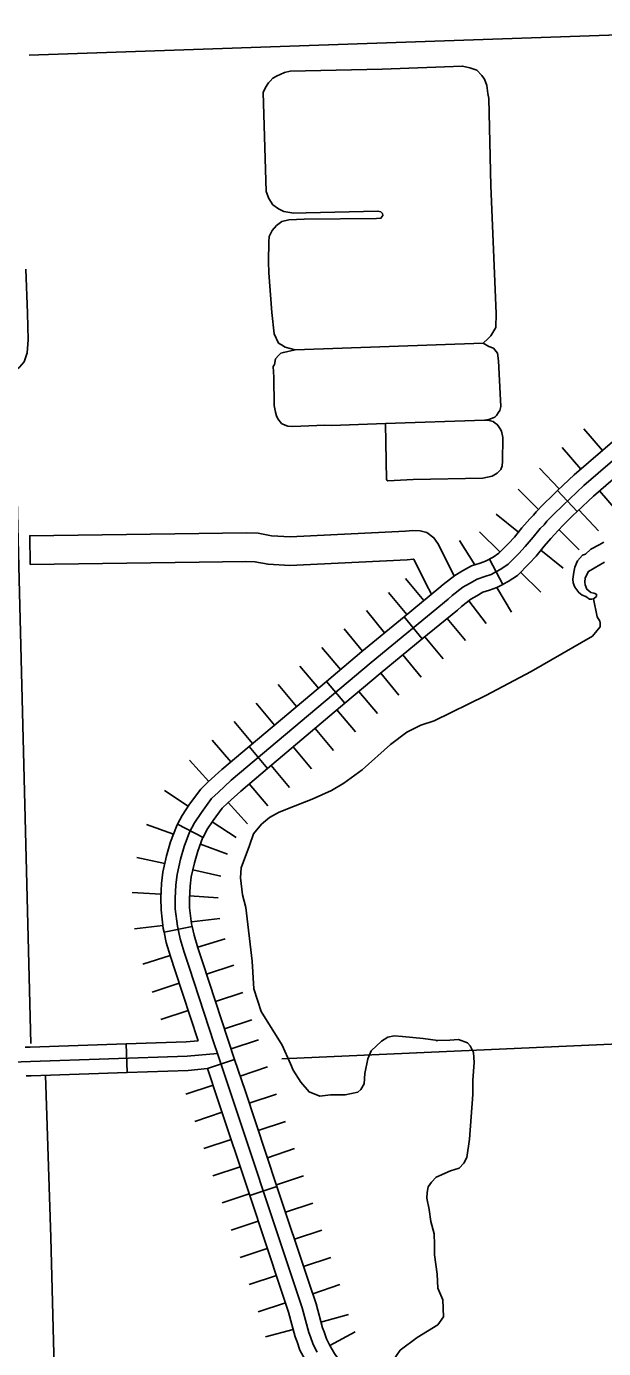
# Model space of a CAD drawing. Extents: x 1164457 to 1439835, y 1590918 to 1773502.
# Drawn here: x 1293538 to 1296556, y 1622712 to 1629627 of the extents above; entities that cross this region are included whole.
import ezdxf

# ---------------------------------------------------------------- set-up
doc = ezdxf.new("R2010")
doc.units = 0
for name, color, linetype in [('Level 29', 7, 'Continuous'), ('Level 32', 7, 'Continuous'), ('Level 35', 7, 'Continuous'), ('Level 45', 7, 'Continuous'), ('Level 46', 7, 'Continuous'), ('Level 5', 7, 'Continuous')]:
    doc.layers.add(name, color=color, linetype=linetype)

msp = doc.modelspace()

# ---------------------------------------------------------------- linework, layer by layer
at = {"layer": 'Level 29'}
for p, q in [((1296452.8, 1627523.1), (1296550.8, 1627409.6)), ((1296452.8, 1627523.1), (1296550.8, 1627409.6)), ((1296339.3, 1627425.1), (1296437.3, 1627311.6)), ((1296221.6, 1627317.2), (1296324.4, 1627208)), ((1296109, 1627206.5), (1296215.6, 1627100.9)), ((1296109, 1627206.5), (1296215.6, 1627100.9)), ((1296535.3, 1627198), (1296633.3, 1627084.4)), ((1295995.1, 1627076.6), (1296111.9, 1626982.4)), ((1296427.2, 1627098.7), (1296530, 1626989.5)), ((1295908.2, 1626983.2), (1296015.1, 1626877.9)), ((1296322.2, 1626995.4), (1296428.8, 1626889.8)), ((1296322.2, 1626995.4), (1296428.8, 1626889.8)), ((1295802.7, 1626938.2), (1295882.4, 1626811.1)), ((1296228.6, 1626888.3), (1296345.4, 1626794.1)), ((1296122, 1626772.7), (1296228.9, 1626667.4)), ((1295520.5, 1626739.9), (1295615.8, 1626624.1)), ((1295998.7, 1626692.3), (1296075.3, 1626563.4)), ((1295431.8, 1626666.9), (1295527.2, 1626551.1)), ((1295431.8, 1626666.9), (1295527.2, 1626551.1)), ((1295852.3, 1626623.7), (1295943.3, 1626504.5)), ((1295316, 1626571.5), (1295411.4, 1626455.8)), ((1295738.3, 1626530.7), (1295833.7, 1626414.9)), ((1295200.2, 1626476.2), (1295295.6, 1626360.4)), ((1295622.5, 1626435.3), (1295717.9, 1626319.5)), ((1295622.5, 1626435.3), (1295717.9, 1626319.5)), ((1295083.5, 1626377.9), (1295180.2, 1626263.2)), ((1295083.5, 1626377.9), (1295180.2, 1626263.2)), ((1295506.7, 1626340), (1295602.1, 1626224.2)), ((1294968.8, 1626281.3), (1295065.5, 1626166.6)), ((1295390.9, 1626244.6), (1295486.3, 1626128.8)), ((1294854.1, 1626184.6), (1294950.8, 1626069.9)), ((1295276.8, 1626148.5), (1295373.5, 1626033.8)), ((1295276.8, 1626148.5), (1295373.5, 1626033.8)), ((1294739.4, 1626088), (1294836.1, 1625973.3)), ((1294739.4, 1626088), (1294836.1, 1625973.3)), ((1295162.1, 1626051.9), (1295258.8, 1625937.2)), ((1294624.7, 1625991.3), (1294721.4, 1625876.6)), ((1295047.4, 1625955.2), (1295144.1, 1625840.5)), ((1294510, 1625894.7), (1294606.7, 1625779.9)), ((1294932.7, 1625858.6), (1295029.4, 1625743.8)), ((1294932.7, 1625858.6), (1295029.4, 1625743.8)), ((1294390.8, 1625789.1), (1294492.1, 1625678.5)), ((1294390.8, 1625789.1), (1294492.1, 1625678.5)), ((1294818, 1625761.9), (1294914.7, 1625647.2)), ((1294703.3, 1625665.2), (1294800, 1625550.5)), ((1294259.5, 1625631.6), (1294384.9, 1625549.2)), ((1294593.4, 1625567.8), (1294694.6, 1625457.2)), ((1294593.4, 1625567.8), (1294694.6, 1625457.2)), ((1294166.5, 1625453.3), (1294307.3, 1625401.7)), ((1294510.2, 1625466.8), (1294635.6, 1625384.4)), ((1294448.2, 1625350.1), (1294589, 1625298.5)), ((1294115.7, 1625281), (1294262.1, 1625248.4)), ((1294115.7, 1625281), (1294262.1, 1625248.4)), ((1294408.6, 1625215.9), (1294555, 1625183.4)), ((1294408.6, 1625215.9), (1294555, 1625183.4)), ((1294092.1, 1625097.5), (1294241.8, 1625088.3)), ((1294391.5, 1625079), (1294541.2, 1625069.8)), ((1294400.9, 1624943.4), (1294549.8, 1624961.5)), ((1294103.1, 1624907), (1294252, 1624925.2)), ((1294434, 1624811), (1294577.4, 1624855.2)), ((1294434, 1624811), (1294577.4, 1624855.2)), ((1294147.4, 1624722.6), (1294290.7, 1624766.8)), ((1294147.4, 1624722.6), (1294290.7, 1624766.8)), ((1294480.2, 1624669.7), (1294622.8, 1624716.4)), ((1294195.1, 1624576.3), (1294337.7, 1624623)), ((1294526.9, 1624527.1), (1294669.5, 1624573.8)), ((1294241.8, 1624433.7), (1294384.4, 1624480.4)), ((1294573.6, 1624384.6), (1294716.2, 1624431.3)), ((1294573.6, 1624384.6), (1294716.2, 1624431.3)), ((1294608.9, 1624279.3), (1294751.2, 1624326.7)), ((1294656.3, 1624137), (1294798.6, 1624184.4)), ((1294371.6, 1624042.3), (1294514, 1624089.6)), ((1294703.6, 1623994.7), (1294846, 1624042)), ((1294419, 1623900), (1294561.3, 1623947.3)), ((1294751, 1623852.4), (1294893.3, 1623899.7)), ((1294751, 1623852.4), (1294893.3, 1623899.7)), ((1294466.3, 1623757.6), (1294608.7, 1623805)), ((1294466.3, 1623757.6), (1294608.7, 1623805)), ((1294798.4, 1623710), (1294940.7, 1623757.4)), ((1294513.7, 1623615.3), (1294656, 1623662.7)), ((1294845.7, 1623567.7), (1294988.1, 1623615.1)), ((1294561.1, 1623473), (1294703.4, 1623520.3)), ((1294893.1, 1623425.4), (1295035.4, 1623472.7)), ((1294893.1, 1623425.4), (1295035.4, 1623472.7)), ((1294608.4, 1623330.7), (1294750.8, 1623378)), ((1294608.4, 1623330.7), (1294750.8, 1623378)), ((1294940.4, 1623283), (1295082.8, 1623330.4)), ((1294655.8, 1623188.3), (1294798.1, 1623235.7)), ((1294987.8, 1623140.7), (1295130.1, 1623188.1)), ((1294703.2, 1623046), (1294845.5, 1623093.4)), ((1295035.2, 1622998.4), (1295177.5, 1623045.8)), ((1295035.2, 1622998.4), (1295177.5, 1623045.8)), ((1294750.5, 1622903.7), (1294892.8, 1622951)), ((1294750.5, 1622903.7), (1294892.8, 1622951)), ((1295078.4, 1622850.3), (1295223.3, 1622889.4)), ((1294788.8, 1622772.1), (1294933.6, 1622811.2)), ((1295125.8, 1622727.1), (1295257.8, 1622798.5))]:
    msp.add_line(p, q, dxfattribs=at)
for points in [[(1296902.6, 1627614.1), (1296453.7, 1627226.6), (1296342.9, 1627122.4), (1296294.5, 1627074), (1296260.3, 1627039.5), (1296245.7, 1627020.7), (1296225.5, 1627000.6), (1296187.4, 1626956.5), (1296146.9, 1626906.5), (1296112.5, 1626869.9), (1296057.4, 1626814), (1296018.6, 1626787.7), (1295996.6, 1626776), (1295968.7, 1626761.3), (1295935, 1626749.6), (1295895.4, 1626736.4), (1295855.7, 1626714.4), (1295820.5, 1626693.8), (1295764.8, 1626651.2), (1295743, 1626631.7), (1295340.7, 1626300.4), (1294609.6, 1625684.4), (1294540.4, 1625621), (1294506.1, 1625588.5), (1294453, 1625516.3), (1294417.6, 1625462.4), (1294391.1, 1625412.3), (1294363.8, 1625337.8), (1294343.9, 1625270.7), (1294326.2, 1625191), (1294319.9, 1625137.2), (1294315.5, 1625065.7), (1294317, 1625011.7), (1294328, 1624921.1), (1294342.1, 1624854.8), (1294363.4, 1624785.4), (1294387.8, 1624711), (1294520.4, 1624306), (1294537.8, 1624255.7)], [(1294537.8, 1624255.7), (1294980.8, 1622924.2), (1295015.4, 1622796.2), (1295024.7, 1622772.8), (1295037.6, 1622733.2), (1295059.5, 1622692.1)]]:
    msp.add_lwpolyline(points, dxfattribs=at)
at = {"layer": 'Level 32'}
for p, q in [((1296315.7, 1627199.8), (1296418.4, 1627090.5)), ((1295959.6, 1626841.3), (1296029.5, 1626708.5)), ((1295513.3, 1626539.7), (1295608.6, 1626423.9)), ((1295106.8, 1626201.4), (1295203.4, 1626086.7)), ((1294703, 1625861.1), (1294799.7, 1625746.4)), ((1294329.1, 1625455.5), (1294461.7, 1625385.4)), ((1294258.1, 1624889.3), (1294404.9, 1624920.2)), ((1294065.1, 1624155.7), (1294059.9, 1624305.6))]:
    msp.add_line(p, q, dxfattribs=at)
for points in [[(1296902.6, 1627614.1), (1296453.7, 1627226.6), (1296342.9, 1627122.4), (1296294.5, 1627074), (1296260.3, 1627039.5), (1296245.7, 1627020.7), (1296225.5, 1627000.6), (1296187.4, 1626956.5), (1296146.9, 1626906.5), (1296112.5, 1626869.9), (1296057.4, 1626814), (1296018.6, 1626787.7), (1295996.6, 1626776), (1295968.7, 1626761.3), (1295935, 1626749.6), (1295895.4, 1626736.4), (1295855.7, 1626714.4), (1295820.5, 1626693.8), (1295764.8, 1626651.2), (1295743, 1626631.7), (1295340.7, 1626300.4), (1294609.6, 1625684.4), (1294540.4, 1625621), (1294506.1, 1625588.5), (1294453, 1625516.3), (1294417.6, 1625462.4), (1294391.1, 1625412.3), (1294363.8, 1625337.8), (1294343.9, 1625270.7), (1294326.2, 1625191), (1294319.9, 1625137.2), (1294315.5, 1625065.7), (1294317, 1625011.7), (1294328, 1624921.1), (1294342.1, 1624854.8), (1294363.4, 1624785.4), (1294387.8, 1624711), (1294520.4, 1624306), (1294537.8, 1624255.7)], [(1296714.4, 1627550.7), (1296403.4, 1627282.3), (1296315.7, 1627199.8)], [(1296812.4, 1627437.1), (1296503.9, 1627170.9), (1296418.4, 1627090.5)], [(1296315.7, 1627199.8), (1296290.7, 1627176.2), (1296241.3, 1627126.9), (1296203.8, 1627089), (1296189.4, 1627070.5), (1296170.6, 1627051.8), (1296129.8, 1627004.7), (1296090.4, 1626955.8), (1296058.5, 1626922), (1296009.2, 1626872), (1295979.8, 1626852.1), (1295961.5, 1626842.3), (1295959.6, 1626841.3)], [(1296418.4, 1627090.5), (1296395.1, 1627068.6), (1296347.6, 1627021.1), (1296316.8, 1626989.9), (1296302, 1626970.9), (1296280.4, 1626949.4), (1296244.9, 1626908.4), (1296203.5, 1626857.1), (1296166.5, 1626817.9), (1296105.6, 1626756.1), (1296057.4, 1626723.4), (1296031.7, 1626709.7), (1296029.5, 1626708.5)], [(1295959.6, 1626841.3), (1295938.8, 1626830.3), (1295910.8, 1626820.6), (1295865, 1626805.3), (1295818.6, 1626779.5), (1295778.7, 1626756.2), (1295716.9, 1626709), (1295694.1, 1626688.6), (1295513.3, 1626539.7)], [(1296029.5, 1626708.5), (1295998.7, 1626692.3), (1295959.2, 1626678.6), (1295925.7, 1626667.4), (1295892.9, 1626649.2), (1295862.3, 1626631.4), (1295812.7, 1626593.4), (1295792, 1626574.9), (1295608.6, 1626423.9)], [(1295513.3, 1626539.7), (1295292.7, 1626358.1), (1295106.8, 1626201.4)], [(1295608.6, 1626423.9), (1295388.7, 1626242.8), (1295203.4, 1626086.7)], [(1295106.8, 1626201.4), (1294703, 1625861.1)], [(1295203.4, 1626086.7), (1294799.7, 1625746.4)], [(1294703, 1625861.1), (1294560.1, 1625740.8), (1294489.3, 1625675.9), (1294449.6, 1625638.4), (1294391.4, 1625559.1), (1294353, 1625500.6), (1294329.1, 1625455.5)], [(1294799.7, 1625746.4), (1294659.1, 1625628), (1294591.5, 1625566.1), (1294562.5, 1625538.7), (1294514.6, 1625473.4), (1294482.2, 1625424.2), (1294461.7, 1625385.4)], [(1294329.1, 1625455.5), (1294322.4, 1625442.8), (1294292.6, 1625361.4), (1294271.2, 1625289.5), (1294252.2, 1625203.5), (1294245.2, 1625143.9), (1294240.5, 1625067), (1294242.1, 1625006.1), (1294254, 1624908.8), (1294258.1, 1624889.3)], [(1294461.7, 1625385.4), (1294459.7, 1625381.7), (1294435, 1625314.2), (1294416.5, 1625251.9), (1294400.3, 1625178.5), (1294394.7, 1625130.6), (1294390.6, 1625064.4), (1294391.9, 1625017.3), (1294402.1, 1624933.4), (1294404.9, 1624920.2)], [(1294258.1, 1624889.3), (1294269.4, 1624835.9), (1294291.9, 1624762.8), (1294316.5, 1624687.6), (1294436.3, 1624321.9)], [(1294404.9, 1624920.2), (1294414.7, 1624873.6), (1294434.9, 1624808.1), (1294459, 1624734.3), (1294626.2, 1624224.1)], [(1293532.2, 1624287.5), (1293557.5, 1624288.3), (1294059.9, 1624305.6)], [(1294059.9, 1624305.6), (1294374.4, 1624316.4), (1294436.3, 1624321.9)], [(1288287.8, 1624039), (1288684.4, 1624053.9), (1288952.3, 1624067.1), (1290932.4, 1624121), (1293560.1, 1624213.4), (1294379, 1624241.5), (1294537.8, 1624255.7)], [(1294065.1, 1624155.7), (1294383.7, 1624166.6), (1294485.3, 1624175.7), (1294626.2, 1624224.1)], [(1293537.5, 1624137.5), (1293562.7, 1624138.4), (1294065.1, 1624155.7)]]:
    msp.add_lwpolyline(points, dxfattribs=at)
at = {"layer": 'Level 35'}
for points in [[(1294918, 1629392.8), (1294888.3, 1629386.4), (1294864.8, 1629376.2), (1294849.1, 1629368.4), (1294826.2, 1629357.5), (1294812.4, 1629340.5), (1294803.8, 1629332.1), (1294797.3, 1629321.7), (1294786.1, 1629304.1), (1294777.1, 1629282.6), (1294792.1, 1628763.2), (1294806.1, 1628727.4), (1294826.4, 1628694.6), (1294856, 1628672.8), (1294884.1, 1628658.7), (1294937.1, 1628650.9), (1295001, 1628652.5), (1295376, 1628661.7), (1295391.2, 1628657.4), (1295399.5, 1628649.8), (1295402.1, 1628638.9), (1295391.7, 1628624.3), (1295369, 1628622.9), (1294990.1, 1628619.7), (1294910.6, 1628615.1), (1294873.2, 1628607.3), (1294846.7, 1628585.4), (1294823.3, 1628560.5), (1294807.7, 1628529.3), (1294806.1, 1628501.2), (1294805, 1628397.2), (1294806.1, 1628339.1)], [(1294918, 1629392.8), (1295398.5, 1629404.2), (1295819.5, 1629419.8), (1295857, 1629410.5), (1295892.8, 1629399.6), (1295919.3, 1629371.5), (1295933.2, 1629352.1), (1295945.8, 1629318.5), (1295950.7, 1629277.2), (1295955.9, 1629251.3), (1295966.1, 1628794.5)], [(1295926.1, 1627971.3), (1295951.9, 1627993.6), (1295967.1, 1628009.4), (1295992.5, 1628052.6), (1295995.6, 1628125.9), (1295966.1, 1628794.5)], [(1294806.1, 1628339.1), (1294821.4, 1628130.6), (1294833.9, 1628019.9), (1294856.1, 1627970.9), (1294872.6, 1627961.6), (1294891.6, 1627949.7), (1294944.4, 1627935.5)], [(1294944.4, 1627935.5), (1294881.9, 1627922.5), (1294869.2, 1627918.8), (1294857.7, 1627907.2), (1294841, 1627889), (1294835.9, 1627859.4), (1294829.4, 1627849.1), (1294831.7, 1627793.1), (1294834, 1627644.9), (1294840.8, 1627610.3), (1294845.5, 1627590.8), (1294853.4, 1627575.1), (1294873, 1627551.3), (1294882, 1627544.7), (1294905.8, 1627536.6), (1294930.6, 1627535.5), (1295099.2, 1627541.7), (1295134.3, 1627540.4), (1295416, 1627550.3)], [(1294944.4, 1627935.5), (1295926.1, 1627971.3)], [(1295933.7, 1627567.3), (1295956.4, 1627572), (1295970.1, 1627576.7), (1295987.1, 1627584), (1295997.3, 1627592.9), (1296004.6, 1627606.3), (1296013.6, 1627618.3), (1296018.3, 1627640.2), (1296016.7, 1627672.9), (1296007.3, 1627878.9), (1296001.1, 1627917.9), (1295980.8, 1627944.4), (1295956.2, 1627953.2), (1295926.1, 1627971.3)], [(1295416, 1627550.3), (1295933.7, 1627567.3)], [(1295416, 1627550.3), (1295421.6, 1627256.4), (1295427.8, 1627250.2), (1295561.2, 1627257.2)], [(1295561.2, 1627257.2), (1295925.7, 1627265), (1295974, 1627274.4), (1296000.5, 1627291.5), (1296018.9, 1627309.6), (1296026, 1627329.8), (1296028.6, 1627351.6), (1296030.1, 1627477.1), (1296022.4, 1627509.9), (1296016, 1627522.5), (1296008.5, 1627532.2), (1296000.5, 1627545.8), (1295989.9, 1627552.8), (1295979.9, 1627561.7), (1295951.2, 1627567.6), (1295933.7, 1627567.3)], [(1296561.7, 1626824.4), (1296537.7, 1626811.9), (1296478.1, 1626776.5), (1296459.3, 1626742.8), (1296458.9, 1626720), (1296461, 1626706.3), (1296469.7, 1626683.5), (1296489.9, 1626667.2), (1296505.7, 1626662.4), (1296519.3, 1626657.6), (1296519.1, 1626646.3), (1296502.9, 1626632.9), (1296494.5, 1626631.2), (1296482.5, 1626631), (1296464.5, 1626644.9), (1296444.2, 1626652), (1296426.2, 1626666), (1296406.2, 1626693.6), (1296397.5, 1626716.5), (1296395.6, 1626737), (1296400.7, 1626773.3), (1296405.7, 1626798.2), (1296419.9, 1626832.1), (1296445.4, 1626861.2), (1296461.4, 1626867.8), (1296489.1, 1626892.3), (1296532.7, 1626916.6), (1296557.9, 1626929.8)], [(1296502.9, 1626632.9), (1296523.3, 1626539.4), (1296536.6, 1626517.3), (1296538.9, 1626507), (1296538.9, 1626486.4), (1296521.2, 1626465.7), (1296498.4, 1626437.8), (1296177.7, 1626253.4), (1295940.5, 1626127.6)], [(1295940.5, 1626127.6), (1295671.3, 1625996), (1295600.5, 1625972.4), (1295528.3, 1625935.5), (1295442.8, 1625872.1), (1295293.5, 1625739.1), (1295197.7, 1625669.8), (1295134.3, 1625631.4), (1295032.5, 1625585.7), (1294904.3, 1625534.1), (1294857.1, 1625516.4), (1294808.6, 1625489.1), (1294767.1, 1625454.4), (1294725.7, 1625403.3), (1294705, 1625342.8), (1294661.3, 1625226.2), (1294658.3, 1625174.5), (1294668.7, 1625084.6), (1294685.1, 1625019.3), (1294718.4, 1624737.7)], [(1294718.4, 1624737.7), (1294727.1, 1624592.9), (1294766, 1624474.1), (1294876.1, 1624299.1), (1294919.3, 1624200.3), (1294933.8, 1624167.5), (1294973.2, 1624105.3), (1295016.5, 1624053.8), (1295072.7, 1624032.2), (1295128.8, 1624038.6), (1295204.4, 1624038.5), (1295271.4, 1624053.6), (1295286.5, 1624066.7), (1295303.8, 1624096.8), (1295308.1, 1624150.8), (1295323.2, 1624226.4), (1295340.5, 1624269.6), (1295394.5, 1624319.3), (1295429, 1624341), (1295461.4, 1624347.4), (1295504.6, 1624343.1), (1295613.4, 1624333.8), (1295689.7, 1624323.1)], [(1295680.4, 1624321.9), (1295689.7, 1624323.1), (1295752.3, 1624325.3), (1295797.7, 1624327.5), (1295845.2, 1624310.2), (1295858.2, 1624295.1), (1295875.4, 1624260.5), (1295879.8, 1624208.6), (1295873.3, 1624115.7), (1295873.3, 1624040.1), (1295856, 1623806.8), (1295840.9, 1623711.7), (1295825.8, 1623681.4), (1295802, 1623655.5), (1295756.7, 1623640.4), (1295681.1, 1623608), (1295657.3, 1623582), (1295640, 1623558.3), (1295633.5, 1623528), (1295631.4, 1623497.8), (1295644.3, 1623439.4), (1295653, 1623376.8), (1295670.3, 1623312), (1295672.4, 1623255.8), (1295672.4, 1623201.8), (1295685.4, 1623100.2), (1295689.7, 1623026.8), (1295715.6, 1622966.3)], [(1295715.6, 1622966.3), (1295719.9, 1622878.1), (1295689.7, 1622834.9), (1295581.7, 1622768.7)], [(1295581.7, 1622768.7), (1295493.3, 1622702.8), (1295453.9, 1622647.5), (1295442.4, 1622602.7), (1295453.2, 1622554.3), (1295499.1, 1622499.6), (1295543.4, 1622462.9), (1295626.5, 1622425.5), (1295790.9, 1622340.2), (1295874.2, 1622268.2), (1295936.3, 1622188.1), (1295993.6, 1622094.1), (1296035.9, 1622013.7), (1296098.6, 1621902.5)]]:
    msp.add_lwpolyline(points, dxfattribs=at)
at = {"layer": 'Level 45'}
msp.add_line((1294848.4, 1623559.7), (1294706.1, 1623512.3), dxfattribs=at)
for points in [[(1293535, 1628357.8), (1293543.8, 1628127.7), (1293546.9, 1627988.7), (1293542.3, 1627920.5), (1293527.3, 1627873.8), (1293502.2, 1627845.4), (1293483.3, 1627829.4), (1293453.7, 1627812.2), (1293412.9, 1627802.7), (1293390.3, 1627802.3)], [(1295059.5, 1622692.1), (1295037.6, 1622733.2), (1295024.7, 1622772.8), (1295015.4, 1622796.2), (1294980.8, 1622924.2), (1294537.8, 1624255.7)], [(1294681.7, 1624060.7), (1294627.2, 1624224.4)], [(1294539.4, 1624013.3), (1294485.3, 1624175.7)], [(1294848.4, 1623559.7), (1294681.7, 1624060.7)], [(1294706.1, 1623512.3), (1294539.4, 1624013.3)], [(1294872.8, 1623011.3), (1294706.1, 1623512.3)], [(1295015.1, 1623058.7), (1294848.4, 1623559.7)], [(1295209.8, 1622599.3), (1295205.5, 1622604.9), (1295148.5, 1622685.2), (1295125.6, 1622727.6), (1295106.8, 1622762.7), (1295095.3, 1622798.4), (1295086.6, 1622819.9), (1295052.7, 1622945.8), (1295015.1, 1623058.7)], [(1295090, 1622509), (1295084.4, 1622516.4), (1295020.9, 1622605.8), (1294993.5, 1622656.6), (1294968.3, 1622703.7), (1294954.1, 1622747.3), (1294944.1, 1622772.4), (1294909, 1622902.5), (1294872.8, 1623011.3)]]:
    msp.add_lwpolyline(points, dxfattribs=at)
at = {"layer": 'Level 46'}
for points in [[(1295774.6, 1626753.9), (1295690.2, 1626922.9), (1295669.1, 1626953), (1295633, 1626980), (1295596.6, 1626989.2), (1295559.5, 1626990.3), (1295520.5, 1626987.4), (1294917.7, 1626957.3), (1294820, 1626963.6), (1294749.5, 1626976.5), (1294687.7, 1626979.1), (1294439.3, 1626975.9), (1293555.8, 1626963.7), (1293557.9, 1626813.7)], [(1295656.6, 1626657.7), (1295627, 1626713.8), (1295563.8, 1626840.1), (1295562.8, 1626840.2), (1295529.9, 1626837.7), (1294916.6, 1626807.1), (1294801.6, 1626814.5), (1294732.8, 1626827.1), (1294685.6, 1626829), (1294441.3, 1626825.9), (1293557.9, 1626813.7)], [(1293637.6, 1624141), (1293665.6, 1623292.2), (1293731.3, 1620789.4)]]:
    msp.add_lwpolyline(points, dxfattribs=at)
at = {"layer": 'Level 5'}
for points in [[(1293552.3, 1629476.9), (1297896.1, 1629627.5)], [(1293473.7, 1627775.7), (1293561.9, 1624307.4)], [(1298790.4, 1624400.8), (1294874.2, 1624227.6)]]:
    msp.add_lwpolyline(points, dxfattribs=at)

doc.saveas('drawing.dxf')
